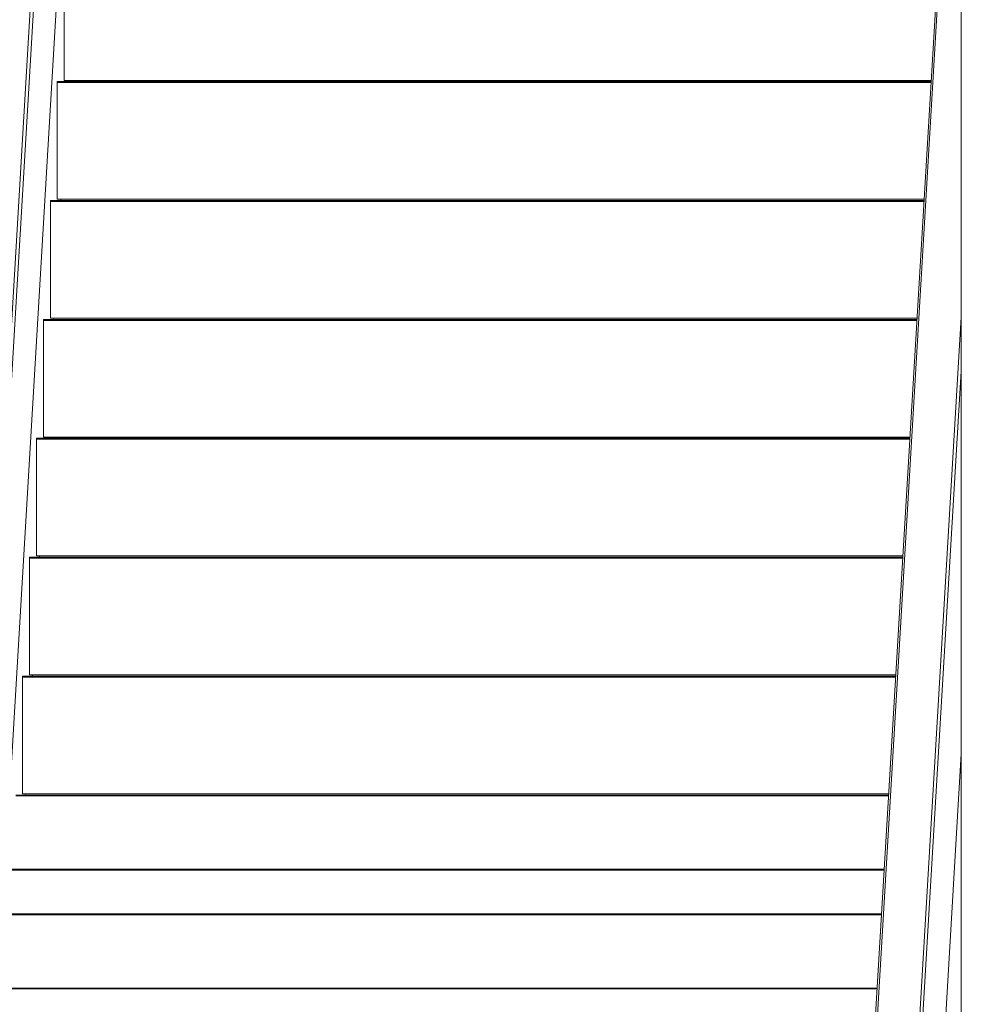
# Model space of a CAD drawing. Header units: inches. Extents: x 424 to 2043, y -237 to 445.
# Tile 793 of 965: x 865.71 to 867.25, y 218.61 to 220.22. Entities that reach past the tile are written whole.
import ezdxf

# ---------------------------------------------------------------- set-up
doc = ezdxf.new("R2010")
doc.units = ezdxf.units.IN
doc.header["$MEASUREMENT"] = 0
doc.layers.add('A-GENM', color=13, linetype='Continuous', lineweight=9)
doc.layers.add('A-WALL', color=113, linetype='Continuous', lineweight=9)

# ---------------------------------------------------------------- blocks, each defined once
blk = doc.blocks.new('Escalator - Escalator-177640-Section 1')
at = {"layer": 'A-GENM'}
for p, q in [((-111.3052, 2.6197), (-111.0721, 6.5377)), ((-111.3013, 2.5964), (-111.0682, 6.5144)), ((-111.0703, 5.854), (-111.3035, 1.936)), ((-111.1, 5.0212), (-111.1, 5.2117)), ((-109.6745, 5.2), (-109.8275, 2.6282)), ((-109.8244, 2.6282), (-109.6714, 5.2)), ((-111.1113, 5.0176), (-111.1113, 5.0192)), ((-111.1113, 5.0192), (-109.6849, 5.0192)), ((-111.1113, 4.8271), (-111.1113, 5.0176)), ((-109.685, 5.0176), (-111.1113, 5.0176)), ((-111.1113, 5.0176), (-109.685, 5.0176)), ((-109.6848, 5.0212), (-111.1, 5.0212)), ((-111.0942, 5.0192), (-111.0941, 5.0212)), ((-111.0942, 5.0192), (-111.0941, 5.0212)), ((-111.1226, 4.8235), (-111.1226, 4.8251)), ((-111.1226, 4.8251), (-109.6967, 4.8251)), ((-111.1226, 4.633), (-111.1226, 4.8235)), ((-109.6968, 4.8235), (-111.1226, 4.8235)), ((-111.1226, 4.8235), (-109.6968, 4.8235)), ((-109.6965, 4.8271), (-111.1113, 4.8271)), ((-111.1057, 4.8251), (-111.1056, 4.8271)), ((-111.1057, 4.8251), (-111.1056, 4.8271)), ((-111.1339, 4.6294), (-111.1339, 4.6309)), ((-111.1339, 4.6309), (-109.7082, 4.6309)), ((-109.7081, 4.633), (-111.1226, 4.633)), ((-111.1173, 4.6309), (-111.1172, 4.633)), ((-111.1173, 4.6309), (-111.1172, 4.633)), ((-109.7559, 2.6197), (-109.636, 4.6347)), ((-111.1339, 4.4389), (-111.1339, 4.6294)), ((-109.7083, 4.6294), (-111.1339, 4.6294)), ((-111.1339, 4.6294), (-109.7083, 4.6294)), ((-109.752, 2.5964), (-109.636, 4.5463)), ((-109.7196, 4.4389), (-111.1339, 4.4389)), ((-111.1288, 4.4368), (-111.1287, 4.4389)), ((-111.1288, 4.4368), (-111.1287, 4.4389)), ((-111.1453, 4.4352), (-111.1453, 4.4368)), ((-111.1453, 4.4368), (-109.7198, 4.4368)), ((-111.1453, 4.2447), (-111.1453, 4.4352)), ((-109.7199, 4.4352), (-111.1453, 4.4352)), ((-111.1453, 4.4352), (-109.7199, 4.4352)), ((-109.7312, 4.2447), (-111.1453, 4.2447)), ((-111.1404, 4.2427), (-111.1403, 4.2447)), ((-111.1404, 4.2427), (-111.1403, 4.2447)), ((-111.1566, 4.2411), (-111.1566, 4.2427)), ((-111.1566, 4.2427), (-109.7313, 4.2427)), ((-111.1566, 4.0506), (-111.1566, 4.2411)), ((-109.7314, 4.2411), (-111.1566, 4.2411)), ((-111.1566, 4.2411), (-109.7314, 4.2411)), ((-111.1679, 4.047), (-111.1679, 4.0486)), ((-111.1679, 4.0486), (-109.7429, 4.0486)), ((-111.1679, 3.8565), (-111.1679, 4.047)), ((-109.7429, 4.047), (-111.1679, 4.047)), ((-111.1679, 4.047), (-109.7429, 4.047)), ((-109.7427, 4.0506), (-111.1566, 4.0506)), ((-111.1519, 4.0486), (-111.1518, 4.0506)), ((-111.1519, 4.0486), (-111.1518, 4.0506)), ((-109.636, 3.9215), (-109.7542, 1.936)), ((-111.1792, 3.8544), (-109.7544, 3.8544)), ((-109.7545, 3.8528), (-111.1792, 3.8528)), ((-111.1792, 3.8528), (-109.7545, 3.8528)), ((-109.7543, 3.8565), (-111.1679, 3.8565)), ((-111.1635, 3.8544), (-111.1634, 3.8565)), ((-111.1635, 3.8544), (-111.1634, 3.8565)), ((-111.1862, 3.7334), (-109.7616, 3.7334)), ((-109.7617, 3.7318), (-111.1862, 3.7318)), ((-111.1862, 3.7318), (-109.7617, 3.7318)), ((-111.1905, 3.6603), (-109.766, 3.6603)), ((-109.766, 3.6587), (-111.1905, 3.6587)), ((-111.1905, 3.6587), (-109.766, 3.6587)), ((-111.1976, 3.5392), (-109.7732, 3.5392)), ((-109.7733, 3.5377), (-111.1976, 3.5377)), ((-111.1976, 3.5377), (-109.7733, 3.5377))]:
    blk.add_line(p, q, dxfattribs=at)

msp = doc.modelspace()

# ---------------------------------------------------------------- linework, layer by layer
at = {"layer": 'A-WALL'}
msp.add_line((867.2505, 216.6972), (867.2505, 220.2972), dxfattribs=at)

# ---------------------------------------------------------------- block references
at = {"layer": 'A-GENM'}
msp.add_blockref('Escalator - Escalator-177640-Section 1', (976.8865, 215.0972), dxfattribs=at)

doc.saveas('drawing.dxf')
